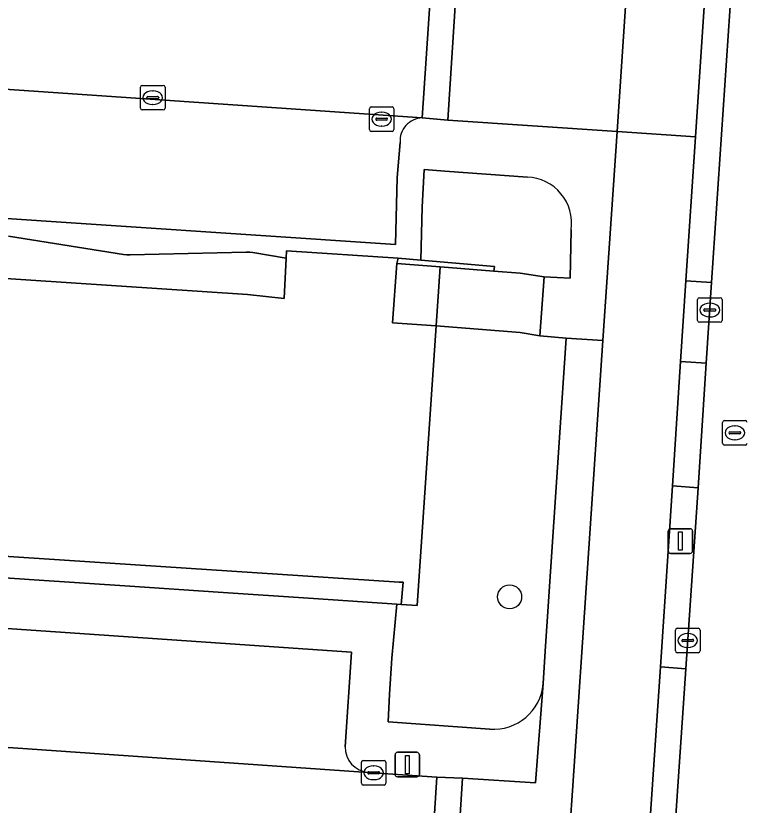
# Model space of a CAD drawing. Extents: x 161848 to 162726, y 385382 to 386521.
# Drawn here: x 161979.47 to 162009.2, y 385578.32 to 385610.46 of the extents above; entities that cross this region are included whole.
import ezdxf

# ---------------------------------------------------------------- set-up
doc = ezdxf.new("R2010")
doc.units = 0
for name, color, linetype in [('IMGEO_Boom', 7, 'Continuous'), ('IMGEO_Fietspad_gesloten', 7, 'Continuous'), ('IMGEO_Groenvoorziening', 7, 'Continuous'), ('IMGEO_Kolk', 7, 'Continuous'), ('IMGEO_Lichtmast', 7, 'Continuous'), ('IMGEO_Muur', 7, 'Continuous'), ('IMGEO_Pand', 7, 'Continuous'), ('IMGEO_Pand_overbouw', 7, 'Continuous'), ('IMGEO_Parkeervlak_open', 7, 'Continuous'), ('IMGEO_Rijbaan_lokaal_open', 7, 'Continuous'), ('IMGEO_Rioolput', 7, 'Continuous'), ('IMGEO_Verkeerseiland_open', 7, 'Continuous'), ('IMGEO_Voetpad_open', 7, 'Continuous')]:
    doc.layers.add(name, color=color, linetype=linetype)

msp = doc.modelspace()

# ---------------------------------------------------------------- linework, layer by layer
at = {"layer": 'IMGEO_Boom'}
msp.add_circle((161999.574, 385586.801), 0.489, dxfattribs=at)
at = {"layer": 'IMGEO_Fietspad_gesloten'}
for points in [[(162013.158, 385743.949), (162010.873, 385709.146), (162010.549, 385704.218), (162010.295, 385700.348), (162010.217, 385699.151), (162008.977, 385680.053), (162008.886, 385678.416), (162007.821, 385663.003), (162007.424, 385657.272), (162006.576, 385645.271), (162006.478, 385643.76), (162005.344, 385626.899), (162005.265, 385625.346), (162004.604, 385615.402), (162004.294, 385610.839), (162003.948, 385605.742), (162007.138, 385605.527), (162007.893, 385616.747), (162013.268, 385696.929), (162014.399, 385713.867), (162016.417, 385744.964)], [(161996.648, 385450.842), (161996.774, 385452.863), (161998.316, 385475.661), (161998.86, 385483.618), (162001.032, 385515.398), (162002.135, 385531.607), (162004.561, 385567.004), (162005.719, 385583.954), (162006.198, 385591.319), (162006.53, 385596.378), (162006.744, 385599.673), (162007.138, 385605.527), (162003.948, 385605.742), (162003.371, 385597.237), (162002.14, 385579.104), (162001.78, 385573.813), (161998.624, 385527.317), (161998.276, 385522.203), (161995.573, 385482.388), (161995.227, 385477.289), (161995.132, 385475.887), (161992.735, 385441.913), (161992.311, 385435.632)]]:
    msp.add_lwpolyline(points, dxfattribs=at)
at = {"layer": 'IMGEO_Groenvoorziening'}
for points in [[(162000.296, 385603.888), (161996.939, 385604.134), (161996.089, 385604.196), (161996.009, 385602.662), (161995.959, 385600.51), (161998.951, 385600.253), (161998.927, 385600.058), (162000, 385599.979), (162000.977, 385599.83), (162002.036, 385599.777), (162002.073, 385601.748)], [(162001.877, 385597.336), (162000.8, 385597.428), (162000, 385597.568), (161996.578, 385597.833), (161995.811, 385586.449), (161995.165, 385586.496), (161994.976, 385586.509), (161994.777, 385584.302), (161994.69, 385582.842), (161994.623, 385581.714), (161998.765, 385581.417)], [(162000.939, 385583.267), (162001.027, 385584.59), (162001.877, 385597.336)]]:
    msp.add_lwpolyline(points, dxfattribs=at)
for centre, radius, start, end in [((162000.233, 385602.028), 1.861, 351.3387, 88.072), ((161998.917, 385583.441), 2.03, 265.7064, 355.0869)]:
    msp.add_arc(centre, radius, start, end, dxfattribs=at)
at = {"layer": 'IMGEO_Kolk'}
for p, q in [((161984.544, 385606.699), (161984.544, 385607.551)), ((161984.619, 385607.625), (161985.471, 385607.625)), ((161985.545, 385607.551), (161985.545, 385606.699)), ((161985.032, 385607.405), (161985.057, 385607.405)), ((161984.803, 385607.119), (161984.803, 385607.131)), ((161985.241, 385607.082), (161984.843, 385607.082)), ((161984.846, 385607.168), (161985.244, 385607.168)), ((161985.287, 385607.131), (161985.287, 385607.119)), ((161985.471, 385606.625), (161984.619, 385606.625)), ((161985.055, 385606.845), (161985.03, 385606.845)), ((161993.863, 385605.825), (161993.863, 385606.677)), ((161993.938, 385606.751), (161994.79, 385606.751)), ((161994.864, 385606.677), (161994.864, 385605.825)), ((161994.122, 385606.245), (161994.122, 385606.257)), ((161994.165, 385606.294), (161994.563, 385606.294)), ((161994.351, 385606.531), (161994.376, 385606.531)), ((161994.606, 385606.257), (161994.606, 385606.245)), ((161994.56, 385606.208), (161994.162, 385606.208)), ((161994.374, 385605.971), (161994.349, 385605.971)), ((161994.79, 385605.751), (161993.938, 385605.751)), ((162007.222, 385598.053), (162007.222, 385598.905)), ((162007.297, 385598.979), (162008.149, 385598.979)), ((162008.223, 385598.905), (162008.223, 385598.053)), ((162007.524, 385598.522), (162007.922, 385598.522)), ((162007.71, 385598.759), (162007.735, 385598.759)), ((162007.481, 385598.473), (162007.481, 385598.485)), ((162007.919, 385598.436), (162007.521, 385598.436)), ((162007.733, 385598.199), (162007.708, 385598.199)), ((162007.965, 385598.485), (162007.965, 385598.473)), ((162008.149, 385597.979), (162007.297, 385597.979)), ((162006.323, 385584.598), (162006.323, 385585.45)), ((162006.398, 385585.524), (162007.25, 385585.524)), ((162007.324, 385585.45), (162007.324, 385584.598)), ((162006.582, 385585.018), (162006.582, 385585.03)), ((162006.625, 385585.067), (162007.023, 385585.067)), ((162006.811, 385585.304), (162006.836, 385585.304)), ((162007.066, 385585.03), (162007.066, 385585.018)), ((162007.02, 385584.981), (162006.622, 385584.981)), ((162006.834, 385584.744), (162006.809, 385584.744)), ((162007.25, 385584.524), (162006.398, 385584.524)), ((161993.537, 385579.212), (161993.537, 385580.064)), ((161993.612, 385580.138), (161994.464, 385580.138)), ((161994.025, 385579.918), (161994.05, 385579.918)), ((161994.538, 385580.064), (161994.538, 385579.212)), ((161993.796, 385579.632), (161993.796, 385579.644)), ((161994.234, 385579.595), (161993.836, 385579.595)), ((161993.839, 385579.681), (161994.237, 385579.681)), ((161994.28, 385579.644), (161994.28, 385579.632)), ((161994.048, 385579.358), (161994.023, 385579.358)), ((161994.464, 385579.138), (161993.612, 385579.138))]:
    msp.add_line(p, q, dxfattribs=at)
for points in [[(161984.544, 385606.699), (161984.544, 385607.551)], [(161984.619, 385607.625), (161985.471, 385607.625)], [(161985.545, 385607.551), (161985.545, 385606.699)], [(161985.471, 385606.625), (161984.619, 385606.625)], [(161993.863, 385605.825), (161993.863, 385606.677)], [(161993.938, 385606.751), (161994.79, 385606.751)], [(161994.864, 385606.677), (161994.864, 385605.825)], [(161994.79, 385605.751), (161993.938, 385605.751)], [(162007.222, 385598.053), (162007.222, 385598.905)], [(162007.297, 385598.979), (162008.149, 385598.979)], [(162008.223, 385598.905), (162008.223, 385598.053)], [(162008.149, 385597.979), (162007.297, 385597.979)], [(162006.323, 385584.598), (162006.323, 385585.45)], [(162006.398, 385585.524), (162007.25, 385585.524)], [(162007.324, 385585.45), (162007.324, 385584.598)], [(162007.25, 385584.524), (162006.398, 385584.524)], [(161993.537, 385579.212), (161993.537, 385580.064)], [(161993.612, 385580.138), (161994.464, 385580.138)], [(161994.538, 385580.064), (161994.538, 385579.212)], [(161994.464, 385579.138), (161993.612, 385579.138)]]:
    msp.add_lwpolyline(points, dxfattribs=at)
for centre, radius, start, end in [((161984.621, 385607.549), 0.0765, 91.552, 178.448), ((161984.621, 385607.549), 0.0765, 91.552, 178.448), ((161985.469, 385607.549), 0.0765, 1.552, 88.448), ((161985.469, 385607.549), 0.0765, 1.552, 88.448), ((161984.843, 385607.128), 0.0403, 85.8775, 175.7526), ((161984.84, 385607.118), 0.0366, 178.938, 274.7102), ((161985.244, 385607.125), 0.043, 264.8664, 352.4533), ((161985.248, 385607.13), 0.0386, 1.7309, 96.639), ((161984.621, 385606.701), 0.0765, 181.552, 268.448), ((161984.621, 385606.701), 0.0765, 181.552, 268.448), ((161985.469, 385606.701), 0.0765, 271.552, 358.448), ((161985.469, 385606.701), 0.0765, 271.552, 358.448), ((161993.94, 385606.675), 0.0765, 91.552, 178.448), ((161993.94, 385606.675), 0.0765, 91.552, 178.448), ((161994.788, 385606.675), 0.0765, 1.552, 88.448), ((161994.788, 385606.675), 0.0765, 1.552, 88.448), ((161994.162, 385606.254), 0.0403, 85.8775, 175.7526), ((161994.159, 385606.244), 0.0366, 178.938, 274.7102), ((161994.563, 385606.251), 0.043, 264.8664, 352.4533), ((161994.567, 385606.256), 0.0386, 1.7309, 96.639), ((161993.94, 385605.827), 0.0765, 181.552, 268.448), ((161993.94, 385605.827), 0.0765, 181.552, 268.448), ((161994.788, 385605.827), 0.0765, 271.552, 358.448), ((161994.788, 385605.827), 0.0765, 271.552, 358.448), ((162007.299, 385598.903), 0.0765, 91.552, 178.448), ((162007.299, 385598.903), 0.0765, 91.552, 178.448), ((162008.147, 385598.903), 0.0765, 1.552, 88.448), ((162008.147, 385598.903), 0.0765, 1.552, 88.448), ((162007.521, 385598.482), 0.0403, 85.8775, 175.7526), ((162007.926, 385598.484), 0.0386, 1.7309, 96.639), ((162007.518, 385598.472), 0.0366, 178.938, 274.7102), ((162007.922, 385598.479), 0.043, 264.8664, 352.4533), ((162007.299, 385598.055), 0.0765, 181.552, 268.448), ((162007.299, 385598.055), 0.0765, 181.552, 268.448), ((162008.147, 385598.055), 0.0765, 271.552, 358.448), ((162008.147, 385598.055), 0.0765, 271.552, 358.448), ((162006.4, 385585.448), 0.0765, 91.552, 178.448), ((162006.4, 385585.448), 0.0765, 91.552, 178.448), ((162007.248, 385585.448), 0.0765, 1.552, 88.448), ((162007.248, 385585.448), 0.0765, 1.552, 88.448), ((162006.622, 385585.027), 0.0403, 85.8775, 175.7526), ((162007.027, 385585.029), 0.0386, 1.7309, 96.639), ((162006.619, 385585.017), 0.0366, 178.938, 274.7102), ((162007.023, 385585.024), 0.043, 264.8664, 352.4533), ((162006.4, 385584.6), 0.0765, 181.552, 268.448), ((162006.4, 385584.6), 0.0765, 181.552, 268.448), ((162007.248, 385584.6), 0.0765, 271.552, 358.448), ((162007.248, 385584.6), 0.0765, 271.552, 358.448), ((161993.614, 385580.062), 0.0765, 91.552, 178.448), ((161993.614, 385580.062), 0.0765, 91.552, 178.448), ((161994.462, 385580.062), 0.0765, 1.552, 88.448), ((161994.462, 385580.062), 0.0765, 1.552, 88.448), ((161993.836, 385579.641), 0.0403, 85.8775, 175.7526), ((161993.833, 385579.631), 0.0366, 178.938, 274.7102), ((161994.237, 385579.638), 0.043, 264.8664, 352.4533), ((161994.241, 385579.643), 0.0386, 1.7309, 96.639), ((161993.614, 385579.214), 0.0765, 181.552, 268.448), ((161993.614, 385579.214), 0.0765, 181.552, 268.448), ((161994.462, 385579.214), 0.0765, 271.552, 358.448), ((161994.462, 385579.214), 0.0765, 271.552, 358.448)]:
    msp.add_arc(centre, radius, start, end, dxfattribs=at)
for centre, major_axis, ratio, start_param, end_param in [((161985.031, 385607.125), (-0.387, 0.002), 0.722429, 4.712389, 7.853982), ((161985.056, 385607.125), (-0.39, 0.002), 0.717154, 1.570796, 4.712389), ((161994.35, 385606.251), (-0.387, 0.002), 0.722429, 4.712389, 7.853982), ((161994.375, 385606.251), (-0.39, 0.002), 0.717154, 1.570796, 4.712389), ((162007.709, 385598.479), (-0.387, 0.002), 0.722429, 4.712389, 7.853982), ((162007.734, 385598.479), (-0.39, 0.002), 0.717154, 1.570796, 4.712389), ((162006.81, 385585.024), (-0.387, 0.002), 0.722429, 4.712389, 7.853982), ((162006.835, 385585.024), (-0.39, 0.002), 0.717154, 1.570796, 4.712389), ((161994.024, 385579.638), (-0.387, 0.002), 0.722429, 4.712389, 7.853982), ((161994.049, 385579.638), (-0.39, 0.002), 0.717154, 1.570796, 4.712389)]:
    msp.add_ellipse(centre, major_axis=major_axis, ratio=ratio, start_param=start_param, end_param=end_param, dxfattribs=at)
at = {"layer": 'IMGEO_Lichtmast'}
for p, q in [((162006.129, 385589.572), (162006.919, 385589.572)), ((162006.919, 385589.572), (162006.129, 385589.572)), ((162006.029, 385588.672), (162006.029, 385589.472)), ((162006.029, 385589.472), (162006.029, 385588.672)), ((162007.019, 385589.472), (162007.019, 385588.672)), ((162007.019, 385588.672), (162007.019, 385589.472)), ((162006.919, 385588.572), (162006.129, 385588.572)), ((162006.129, 385588.572), (162006.919, 385588.572)), ((161994.908, 385579.573), (161994.908, 385580.373)), ((161994.908, 385580.373), (161994.908, 385579.573)), ((161995.008, 385580.473), (161995.798, 385580.473)), ((161995.798, 385580.473), (161995.008, 385580.473)), ((161995.898, 385580.373), (161995.898, 385579.573)), ((161995.898, 385579.573), (161995.898, 385580.373)), ((161995.798, 385579.473), (161995.008, 385579.473)), ((161995.008, 385579.473), (161995.798, 385579.473))]:
    msp.add_line(p, q, dxfattribs=at)
for points in [[(162006.449, 385589.447), (162006.599, 385589.447), (162006.599, 385588.697), (162006.449, 385588.697), (162006.449, 385589.447)], [(161995.328, 385580.348), (161995.478, 385580.348), (161995.478, 385579.598), (161995.328, 385579.598), (161995.328, 385580.348)]]:
    msp.add_lwpolyline(points, dxfattribs=at)
for centre, start, end in [((162006.129, 385589.472), 90, 180), ((162006.129, 385589.472), 90, 180), ((162006.919, 385589.472), 0, 90), ((162006.919, 385589.472), 360, 90), ((162006.129, 385588.672), 180, 270), ((162006.129, 385588.672), 180, 270), ((162006.919, 385588.672), 270, 0), ((162006.919, 385588.672), 270, 0), ((161995.008, 385580.373), 90, 180), ((161995.008, 385580.373), 90, 180), ((161995.798, 385580.373), 0, 90), ((161995.798, 385580.373), 360, 90), ((161995.008, 385579.573), 180, 270), ((161995.008, 385579.573), 180, 270), ((161995.798, 385579.573), 270, 0), ((161995.798, 385579.573), 270, 0)]:
    msp.add_arc(centre, 0.1, start, end, dxfattribs=at)
at = {"layer": 'IMGEO_Muur'}
msp.add_lwpolyline([(161998.927, 385600.058), (161998.951, 385600.253), (161995.959, 385600.51), (161995.033, 385600.589), (161994.986, 385600.376), (161996.74, 385600.234)], close=True, dxfattribs=at)
at = {"layer": 'IMGEO_Pand'}
msp.add_lwpolyline([(161943.669, 385590.774), (161995.082, 385587.403), (161995.241, 385587.393), (161995.165, 385586.496), (161995.811, 385586.449), (161996.578, 385597.833), (161994.805, 385597.952), (161994.986, 385600.376), (161995.033, 385600.589), (161990.495, 385600.892), (161990.481, 385600.597), (161990.401, 385598.947), (161988.907, 385599.116), (161947.458, 385601.851)], dxfattribs=at)
at = {"layer": 'IMGEO_Pand_overbouw'}
msp.add_lwpolyline([(161947.458, 385601.851), (161988.907, 385599.116), (161990.401, 385598.947), (161990.481, 385600.597), (161989.122, 385600.815), (161989.002, 385600.834), (161988.855, 385600.831), (161984.121, 385600.726), (161983.989, 385600.723), (161983.854, 385600.745), (161979.178, 385601.487)], dxfattribs=at)
msp.add_lwpolyline([(161995.165, 385586.496), (161995.241, 385587.393), (161995.082, 385587.403), (161943.669, 385590.774), (161943.573, 385589.967), (161947.181, 385589.724), (161951.055, 385589.464), (161954.662, 385589.221), (161958.533, 385588.961), (161962.143, 385588.718), (161969.129, 385588.248), (161976.615, 385587.744), (161980.223, 385587.501), (161984.107, 385587.24), (161987.714, 385586.997), (161991.585, 385586.737), (161994.976, 385586.509)], close=True, dxfattribs=at)
at = {"layer": 'IMGEO_Parkeervlak_open'}
for points in [[(161996.016, 385606.302), (161943.229, 385609.934)], [(161977.759, 385606.725), (161977.454, 385602.319), (161994.924, 385601.141), (161995.002, 385603.878), (161995.113, 385605.302)], [(161992.877, 385580.699), (161993.136, 385584.553), (161970.802, 385586.081), (161970.575, 385582.678)], [(161948.87, 385582.767), (161993.817, 385579.653)]]:
    msp.add_lwpolyline(points, dxfattribs=at)
for centre, radius, start, end in [((161996.05, 385605.364), 0.939, 92.0597, 183.7762), ((161993.914, 385580.686), 1.037, 179.2639, 264.6257)]:
    msp.add_arc(centre, radius, start, end, dxfattribs=at)
at = {"layer": 'IMGEO_Rijbaan_lokaal_open'}
for points in [[(162014.09, 385602.491), (162015.218, 385619.015), (162016.148, 385632.865), (162010.05, 385633.182), (162008.94, 385616.682), (162007.797, 385599.605), (162007.58, 385596.315), (162007.244, 385591.241), (162006.746, 385583.864), (162005.598, 385566.94), (162003.18, 385531.527), (162002.072, 385515.337), (161999.911, 385483.524), (161999.357, 385475.567), (161997.814, 385452.783), (161997.678, 385450.723)], [(161939.176, 385621.222), (161934.124, 385621.658), (161933.385, 385610.532), (161943.229, 385609.934), (161996.016, 385606.302), (161996.35, 385611.357)], [(161958.177, 385576.956), (161994.035, 385574.544), (161996.279, 385574.381), (161996.609, 385579.459), (161993.817, 385579.653), (161948.87, 385582.767), (161948.39, 385582.793), (161948.085, 385581.619), (161947.765, 385575.649), (161947.75, 385575.399), (161947.742, 385575.268), (161944.809, 385530.214)]]:
    msp.add_lwpolyline(points, dxfattribs=at)
for points in [[(161996.35, 385611.357), (161996.016, 385606.302), (161997.056, 385606.216), (161997.378, 385611.304)], [(161996.279, 385574.381), (161997.324, 385574.273), (161997.656, 385579.415), (161996.609, 385579.459)]]:
    msp.add_lwpolyline(points, close=True, dxfattribs=at)
at = {"layer": 'IMGEO_Rioolput'}
for p, q in [((162008.242, 385593.053), (162008.242, 385593.905)), ((162008.317, 385593.979), (162009.169, 385593.979)), ((162008.73, 385593.759), (162008.755, 385593.759)), ((162008.501, 385593.473), (162008.501, 385593.485)), ((162008.939, 385593.436), (162008.541, 385593.436)), ((162008.544, 385593.522), (162008.942, 385593.522)), ((162008.985, 385593.485), (162008.985, 385593.473)), ((162008.753, 385593.199), (162008.728, 385593.199)), ((162009.169, 385592.979), (162008.317, 385592.979))]:
    msp.add_line(p, q, dxfattribs=at)
for points in [[(162008.242, 385593.053), (162008.242, 385593.905)], [(162008.317, 385593.979), (162009.169, 385593.979)], [(162009.169, 385592.979), (162008.317, 385592.979)]]:
    msp.add_lwpolyline(points, dxfattribs=at)
for centre, radius, start, end in [((162008.319, 385593.903), 0.0765, 91.552, 178.448), ((162008.319, 385593.903), 0.0765, 91.552, 178.448), ((162009.167, 385593.903), 0.0765, 1.552, 88.448), ((162009.167, 385593.903), 0.0765, 1.552, 88.448), ((162008.541, 385593.482), 0.0403, 85.8775, 175.7526), ((162008.538, 385593.472), 0.0366, 178.938, 274.7102), ((162008.942, 385593.479), 0.043, 264.8664, 352.4533), ((162008.946, 385593.484), 0.0386, 1.7309, 96.639), ((162008.319, 385593.055), 0.0765, 181.552, 268.448), ((162008.319, 385593.055), 0.0765, 181.552, 268.448), ((162009.167, 385593.055), 0.0765, 271.552, 358.448), ((162009.167, 385593.055), 0.0765, 271.552, 358.448)]:
    msp.add_arc(centre, radius, start, end, dxfattribs=at)
for centre, major_axis, ratio, start_param, end_param in [((162008.729, 385593.479), (-0.387, 0.002), 0.722429, 4.712389, 7.853982), ((162008.754, 385593.479), (-0.39, 0.002), 0.717154, 1.570796, 4.712389)]:
    msp.add_ellipse(centre, major_axis=major_axis, ratio=ratio, start_param=start_param, end_param=end_param, dxfattribs=at)
at = {"layer": 'IMGEO_Verkeerseiland_open'}
for points in [[(162007.797, 385599.605), (162006.744, 385599.673), (162006.53, 385596.378), (162007.58, 385596.315)], [(162007.244, 385591.241), (162007.58, 385596.315), (162006.53, 385596.378), (162006.198, 385591.319)], [(162006.198, 385591.319), (162005.719, 385583.954), (162006.746, 385583.864), (162007.244, 385591.241)]]:
    msp.add_lwpolyline(points, close=True, dxfattribs=at)
at = {"layer": 'IMGEO_Voetpad_open'}
for points in [[(162008.94, 385616.682), (162007.893, 385616.747), (162007.138, 385605.527), (162006.744, 385599.673), (162007.797, 385599.605)], [(161996.74, 385600.234), (161994.986, 385600.376), (161994.805, 385597.952), (161996.578, 385597.833)], [(162000.977, 385599.83), (162000, 385599.979), (161998.927, 385600.058), (161996.74, 385600.234), (161996.578, 385597.833), (162000, 385597.568), (162000.8, 385597.428)], [(161994.976, 385586.509), (161995.165, 385586.496), (161995.241, 385587.393), (161995.082, 385587.403), (161943.669, 385590.774), (161943.573, 385589.967), (161947.181, 385589.724), (161951.055, 385589.464), (161954.662, 385589.221), (161958.533, 385588.961), (161962.143, 385588.718), (161969.129, 385588.248), (161976.615, 385587.744), (161980.223, 385587.501), (161984.107, 385587.24), (161987.714, 385586.997), (161991.585, 385586.737)], [(162005.598, 385566.94), (162006.746, 385583.864), (162005.719, 385583.954), (162004.561, 385567.004)]]:
    msp.add_lwpolyline(points, close=True, dxfattribs=at)
for points in [[(161994.548, 385611.545), (161995.075, 385611.421), (161996.35, 385611.357), (161997.378, 385611.304), (161997.056, 385606.216), (162003.948, 385605.742), (162004.294, 385610.839), (162004.604, 385615.402), (162004.222, 385615.406)], [(161995.113, 385605.302), (161995.002, 385603.878), (161994.924, 385601.141), (161977.454, 385602.319), (161977.759, 385606.725)], [(162002.073, 385601.748), (162002.036, 385599.777), (162000.977, 385599.83), (162000.8, 385597.428), (162001.877, 385597.336), (162003.371, 385597.237), (162003.948, 385605.742), (161997.056, 385606.216), (161996.016, 385606.302)], [(161979.178, 385601.487), (161983.854, 385600.745), (161983.989, 385600.723), (161984.121, 385600.726), (161988.855, 385600.831), (161989.002, 385600.834), (161989.122, 385600.815), (161990.481, 385600.597), (161990.495, 385600.892), (161995.033, 385600.589), (161995.959, 385600.51), (161996.009, 385602.662), (161996.089, 385604.196), (161996.939, 385604.134), (162000.296, 385603.888)], [(161947.458, 385601.851), (161988.907, 385599.116), (161990.401, 385598.947), (161990.481, 385600.597), (161989.122, 385600.815), (161989.002, 385600.834), (161988.855, 385600.831), (161984.121, 385600.726), (161983.989, 385600.723), (161983.854, 385600.745), (161979.178, 385601.487)], [(162001.78, 385573.813), (162002.14, 385579.104), (162003.371, 385597.237), (162001.877, 385597.336), (162001.027, 385584.59), (162000.939, 385583.267), (162000.624, 385579.228), (161997.656, 385579.415), (161997.324, 385574.273), (161996.279, 385574.381), (161994.035, 385574.544)], [(161998.765, 385581.417), (161994.623, 385581.714), (161994.69, 385582.842), (161994.777, 385584.302), (161994.976, 385586.509), (161991.585, 385586.737), (161987.714, 385586.997), (161984.107, 385587.24), (161980.223, 385587.501), (161976.615, 385587.744), (161969.129, 385588.248), (161962.143, 385588.718), (161958.533, 385588.961), (161954.662, 385589.221), (161951.055, 385589.464), (161947.181, 385589.724)], [(161970.575, 385582.678), (161970.802, 385586.081), (161993.136, 385584.553), (161992.877, 385580.699)], [(161993.817, 385579.653), (161996.609, 385579.459), (161997.656, 385579.415), (162000.624, 385579.228), (162000.939, 385583.267)]]:
    msp.add_lwpolyline(points, dxfattribs=at)
for centre, radius, start, end in [((161996.05, 385605.364), 0.939, 92.0597, 183.7762), ((162000.233, 385602.028), 1.861, 351.3387, 88.072), ((161998.917, 385583.441), 2.03, 265.7064, 355.0869), ((161993.914, 385580.686), 1.037, 179.2639, 264.6257)]:
    msp.add_arc(centre, radius, start, end, dxfattribs=at)

doc.saveas('drawing.dxf')
